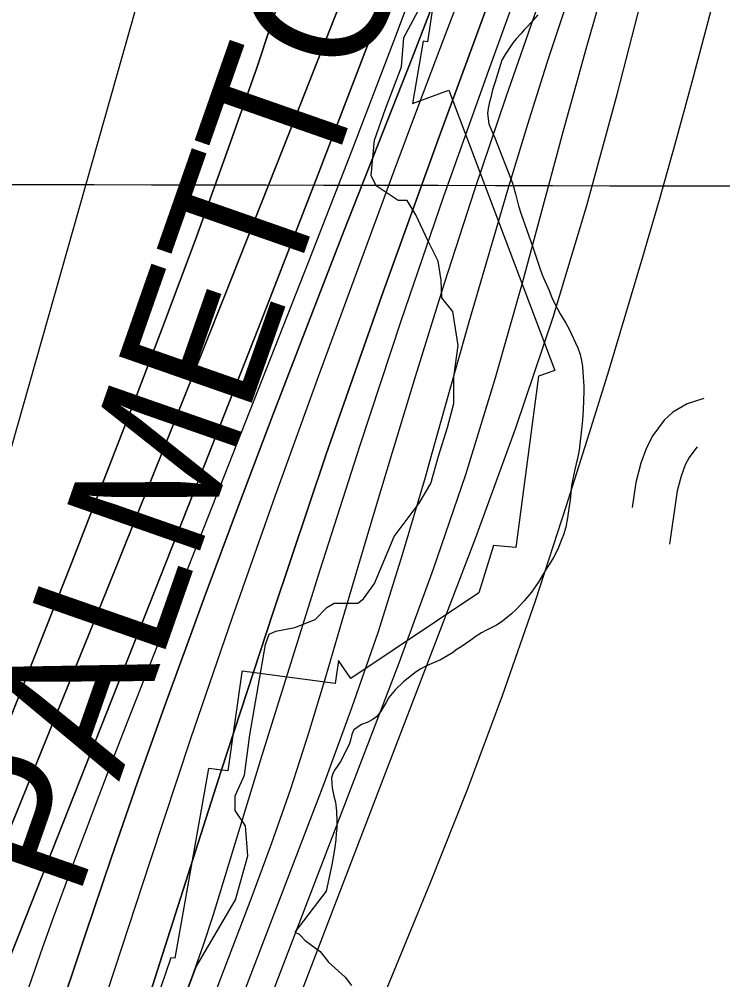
# Model space of a CAD drawing. Extents: x 3172297 to 3210190, y 958463 to 983887.
# Drawn here: x 3200129 to 3200629, y 969357 to 970040 of the extents above; entities that cross this region are included whole.
import ezdxf

# ---------------------------------------------------------------- set-up
doc = ezdxf.new("R2010")
doc.units = 0
for name, color, linetype in [('V-GRID-MAJR', 7, 'Continuous'), ('V-RIVR-EDGE', 7, 'Continuous'), ('V-ROAD-CNTR', 7, 'Continuous'), ('V-RRAP-RVMT', 7, 'Continuous'), ('V-RRAP-RVMT-IDEN', 7, 'Continuous'), ('V-SITE-VEGE', 7, 'Continuous'), ('V-TOPO-DPTH', 7, 'Continuous'), ('V-TOPO-MAJR', 7, 'Continuous'), ('V-TOPO-MINR', 7, 'Continuous'), ('V-TOPO-WATR', 7, 'Continuous')]:
    doc.layers.add(name, color=color, linetype=linetype)

msp = doc.modelspace()

# ---------------------------------------------------------------- linework, layer by layer
at = {"layer": 'V-GRID-MAJR'}
msp.add_spline([(3176557.23, 969982.7930000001), (3181771.021, 969968.005), (3186984.815, 969953.976), (3192198.611, 969940.7050000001), (3197412.4080000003, 969928.193), (3202626.207, 969916.438), (3207840.008, 969905.443), (3207840.009, 969905.443)], degree=3, dxfattribs=at)
at = {"layer": 'V-RIVR-EDGE'}
for points in [[(3200421.5888762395, 969709.5559123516), (3200426.853361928, 969729.1034581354), (3200433.424026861, 969749.517132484), (3200437.8127105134, 969766.458768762), (3200437.8600030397, 969785.5845359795), (3200440.9575550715, 969807.7455150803), (3200437.1056568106, 969832.0970741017), (3200429.3051255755, 969841.6793046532), (3200428.9016191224, 969854.2859987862), (3200426.761556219, 969867.7663452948), (3200419.408599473, 969882.5636193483), (3200410.7602117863, 969900.841530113), (3200404.6994614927, 969910.8541378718), (3200398.1793135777, 969910.870260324), (3200382.556754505, 969921.3411908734), (3200379.097614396, 969928.7392904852), (3200381.333337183, 969953.9451549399), (3200389.2123310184, 969976.0943109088), (3200400.588084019, 970006.0590457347), (3200402.378381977, 970026.9192197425), (3200414.1694645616, 970049.05870224)], [(3200216.619584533, 969262.7778607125), (3200254.691177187, 969365.7026875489), (3200282.628706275, 969413.448316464), (3200291.3996245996, 969444.7235298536), (3200289.7135851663, 969466.0269790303), (3200282.3509549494, 969476.9121643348), (3200282.3767508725, 969487.3444009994), (3200288.933443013, 969502.1072804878), (3200292.9164705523, 969530.786257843), (3200303.942458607, 969595.0915131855), (3200306.568789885, 969602.4745651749), (3200311.35560584, 969604.6361246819), (3200324.837027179, 969607.2108641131), (3200339.195325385, 969612.826189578), (3200347.4756760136, 969621.4992983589), (3200352.6993181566, 969624.5291360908), (3200361.827525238, 969624.5065646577), (3200369.651702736, 969624.4872177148), (3200373.5713152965, 969627.5202799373), (3200381.4223635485, 969638.3678461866), (3200395.4147743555, 969671.8035442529), (3200413.295627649, 969695.6666852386), (3200421.5888762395, 969709.5559123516)]]:
    msp.add_lwpolyline(points, dxfattribs=at)
at = {"layer": 'V-ROAD-CNTR'}
for points in [[(3200615.653102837, 969770.0795016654), (3200614.7701994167, 969769.9385880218), (3200603.730965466, 969766.3897451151), (3200593.560699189, 969760.4315328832), (3200587.2955468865, 969754.672750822), (3200579.390548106, 969743.8124371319), (3200574.894500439, 969734.9771514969), (3200570.765143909, 969724.0563188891), (3200567.168809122, 969710.3952337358), (3200564.6504530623, 969692.5263945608)], [(3200610.8901036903, 969735.6123456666), (3200609.794453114, 969734.6052491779), (3200605.0474518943, 969728.0835628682), (3200602.375499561, 969722.8328485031), (3200599.3788560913, 969714.9076811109), (3200596.629190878, 969704.4627662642), (3200591.272211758, 969666.4526532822)]]:
    msp.add_lwpolyline(points, dxfattribs=at)
at = {"layer": 'V-RRAP-RVMT'}
for p, q in [((3200430.219000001, 970098.2529999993), (3200419.055000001, 970023.9089999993)), ((3200416.045000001, 970024.2399999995), (3200408.5380000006, 969979.9489999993)), ((3200419.055000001, 970023.9089999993), (3200416.045000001, 970024.2399999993)), ((3200408.5380000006, 969979.9489999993), (3200434.299000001, 969989.3969999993)), ((3200434.299000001, 969989.3969999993), (3200509.525000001, 969789.9629999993)), ((3200509.525000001, 969789.9629999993), (3200497.934000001, 969785.8919999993)), ((3200497.934000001, 969785.8919999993), (3200482.003000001, 969664.0789999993)), ((3200466.0500000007, 969665.5189999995), (3200455.6250000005, 969631.7959999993)), ((3200482.003000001, 969664.0789999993), (3200466.0500000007, 969665.5189999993)), ((3200455.6250000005, 969631.7959999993), (3200364.642000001, 969570.8589999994)), ((3200355.765000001, 969583.7709999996), (3200353.4330000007, 969567.4349999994)), ((3200364.642000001, 969570.8589999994), (3200355.7650000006, 969583.7709999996)), ((3200287.181000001, 969575.4739999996), (3200277.061000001, 969505.1149999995)), ((3200287.39150145, 969576.1300850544), (3200287.181000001, 969575.4739999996)), ((3200353.4330000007, 969567.4349999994), (3200287.39150145, 969576.1300850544)), ((3200263.440000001, 969506.8709999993), (3200239.5400000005, 969371.8039999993)), ((3200277.061000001, 969505.1149999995), (3200263.440000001, 969506.8709999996)), ((3200236.6610000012, 969372.0969999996), (3200207.795000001, 969287.2309999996)), ((3200239.5400000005, 969371.8039999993), (3200236.6610000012, 969372.0969999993))]:
    msp.add_line(p, q, dxfattribs=at)
at = {"layer": 'V-SITE-VEGE'}
for p, q in [((3200497.495, 970043.066), (3200492.598, 970037.454)), ((3200490.241, 970034.786), (3200487.882, 970032.484)), ((3200492.598, 970037.454), (3200490.241, 970034.786)), ((3200482.17, 970025.953), (3200479.995, 970023.284)), ((3200485.434, 970029.449), (3200482.17, 970025.953)), ((3200487.882, 970032.484), (3200485.434, 970029.449)), ((3200479.995, 970023.284), (3200474.2970000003, 970014.834)), ((3200474.2970000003, 970014.834), (3200471.95, 970010.888)), ((3200471.95, 970010.888), (3200467.125, 969995.495)), ((3200467.125, 969995.495), (3200465.432, 969989.633)), ((3200465.432, 969989.633), (3200464.1, 969984.139)), ((3200462.8510000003, 969979.926), (3200462.144, 969976.5409999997)), ((3200464.1, 969984.139), (3200462.8510000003, 969979.926)), ((3200462.144, 969976.5409999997), (3200461.805, 969972.971)), ((3200461.805, 969972.971), (3200462.681, 969965.574)), ((3200462.681, 969965.574), (3200464.264, 969961.561)), ((3200464.264, 969961.561), (3200466.9590000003, 969955.4539999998)), ((3200466.9590000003, 969955.4539999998), (3200479.4560000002, 969923.36)), ((3200479.4560000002, 969923.36), (3200481.691, 969915.6189999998)), ((3200481.691, 969915.6189999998), (3200483.853, 969907.2259999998)), ((3200483.853, 969907.2259999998), (3200485.723, 969901.297)), ((3200485.723, 969901.297), (3200493.841, 969878.595)), ((3200493.841, 969878.595), (3200498.795, 969863.55)), ((3200498.795, 969863.55), (3200500.755, 969857.9879999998)), ((3200500.755, 969857.9879999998), (3200505.497, 969846.962)), ((3200505.497, 969846.962), (3200507.45, 969841.948)), ((3200507.45, 969841.948), (3200509.4020000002, 969837.848)), ((3200509.4020000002, 969837.848), (3200513.387, 969830.291)), ((3200513.387, 969830.291), (3200517.367, 969823.645)), ((3200517.367, 969823.645), (3200519.497, 969819.823)), ((3200519.497, 969819.823), (3200525.903, 969806.157)), ((3200525.903, 969806.157), (3200527.674, 969801.3259999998)), ((3200527.674, 969801.3259999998), (3200528.526, 969797.2199999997)), ((3200528.526, 969797.2199999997), (3200529.198, 969792.837)), ((3200529.198, 969792.837), (3200529.593, 969788.8169999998)), ((3200529.593, 969788.8169999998), (3200530.214, 969778.9500000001)), ((3200530.3310000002, 969775.386), (3200529.876, 969762.127)), ((3200530.214, 969778.9500000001), (3200530.3310000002, 969775.386)), ((3200529.876, 969762.127), (3200529.29, 969754.902)), ((3200529.29, 969754.902), (3200528.8680000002, 969750.1460000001)), ((3200528.8680000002, 969750.1460000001), (3200526.8880000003, 969733.2219999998)), ((3200526.8880000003, 969733.2219999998), (3200525.917, 969728.552)), ((3200525.917, 969728.552), (3200523.521, 969718.5699999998)), ((3200523.521, 969718.5699999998), (3200521.4930000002, 969708.228)), ((3200521.4930000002, 969708.228), (3200520.472, 969697.8)), ((3200519.691, 969691.944), (3200518.645, 969685.172)), ((3200520.472, 969697.8), (3200519.691, 969691.944)), ((3200518.645, 969685.172), (3200517.414, 969678.491)), ((3200517.414, 969678.491), (3200515.806, 969673.086)), ((3200515.806, 969673.086), (3200514.731, 969670.154)), ((3200514.731, 969670.154), (3200511.6750000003, 969663.0019999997)), ((3200508.612, 969656.944), (3200506.174, 969652.723)), ((3200511.6750000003, 969663.0019999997), (3200508.612, 969656.944)), ((3200506.174, 969652.723), (3200503.823, 969649.1410000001)), ((3200503.823, 969649.1410000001), (3200498.3140000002, 969639.9599999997)), ((3200498.3140000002, 969639.9599999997), (3200495.693, 969636.011)), ((3200492.975, 969632.335), (3200490.44, 969629.118)), ((3200495.693, 969636.011), (3200492.975, 969632.335)), ((3200487.9020000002, 969626.1749999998), (3200482.461, 969620.193)), ((3200490.44, 969629.118), (3200487.9020000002, 969626.1749999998)), ((3200478.737, 969616.7849999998), (3200474.738, 969613.555)), ((3200482.461, 969620.193), (3200478.737, 969616.7849999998)), ((3200471.375, 969611.063), (3200468.1, 969608.937)), ((3200474.738, 969613.555), (3200471.375, 969611.063)), ((3200457.536, 969603.377), (3200452.988, 969600.417)), ((3200461.088, 969605.3199999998), (3200457.536, 969603.3769999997)), ((3200468.1, 969608.937), (3200461.088, 969605.3199999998)), ((3200446.168, 969595.615), (3200443.076, 969593.399)), ((3200449.99, 969598.111), (3200446.168, 969595.6150000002)), ((3200452.988, 969600.417), (3200449.99, 969598.111)), ((3200436.798, 969589.147), (3200428.3340000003, 969584.06)), ((3200440.253, 969591.6409999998), (3200436.798, 969589.147)), ((3200443.076, 969593.399), (3200440.253, 969591.6409999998)), ((3200428.3340000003, 969584.06), (3200421.772, 969581.3609999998)), ((3200411.028, 969575.524), (3200404.395, 969570.3570000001)), ((3200414.395, 969577.7440000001), (3200411.028, 969575.524)), ((3200418.037, 969579.689), (3200414.395, 969577.7440000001)), ((3200421.772, 969581.361), (3200418.037, 969579.689)), ((3200402.032, 969568.421), (3200396.309, 969563.1680000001)), ((3200404.395, 969570.3570000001), (3200402.032, 969568.421)), ((3200396.309, 969563.1680000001), (3200391.687, 969557.469)), ((3200391.687, 969557.469), (3200389.7970000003, 969553.8909999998)), ((3200389.7970000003, 969553.8909999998), (3200385.6410000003, 969547.095)), ((3200379.8310000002, 969541.3859999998), (3200376.188, 969539.6219999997)), ((3200382.8340000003, 969543.5089999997), (3200379.8310000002, 969541.3859999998)), ((3200385.6410000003, 969547.095), (3200382.8340000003, 969543.5089999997)), ((3200366.63, 969534.343), (3200365.282, 969531.0430000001)), ((3200372.178, 969538.1309999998), (3200366.63, 969534.3429999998)), ((3200376.188, 969539.622), (3200372.178, 969538.131)), ((3200364.664, 969527.93), (3200363.593, 969524.5409999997)), ((3200365.282, 969531.0430000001), (3200364.664, 969527.93)), ((3200363.593, 969524.5409999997), (3200360.8910000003, 969518.671)), ((3200360.8910000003, 969518.671), (3200357.1950000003, 969511.7880000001)), ((3200355.478, 969508.941), (3200353.306, 969505.998)), ((3200357.1950000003, 969511.7880000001), (3200355.478, 969508.941)), ((3200351.864, 969503.34), (3200350.883, 969499.9500000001)), ((3200350.883, 969499.9500000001), (3200351, 969496.387)), ((3200353.306, 969505.998), (3200351.864, 969503.34)), ((3200351, 969496.387), (3200351.389, 969493.1899999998)), ((3200351.389, 969493.1899999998), (3200352.619, 969487.0750000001)), ((3200352.619, 969487.0750000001), (3200353.656, 969482.968)), ((3200353.656, 969482.968), (3200354.434, 969476.3919999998)), ((3200354.434, 969476.3919999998), (3200354.67, 969469.265)), ((3200354.67, 969469.265), (3200354.614, 969464.145)), ((3200354.272, 969460.85), (3200353.9420000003, 969456.0970000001)), ((3200354.614, 969464.145), (3200354.272, 969460.85)), ((3200353.9420000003, 969456.0970000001), (3200353.338, 969450.79)), ((3200352.642, 969446.307), (3200351.147, 969438.252)), ((3200353.338, 969450.79), (3200352.642, 969446.307)), ((3200351.147, 969438.252), (3200347.125, 969419.6359999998)), ((3200347.125, 969419.6359999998), (3200324.789, 969390.497)), ((3200324.789, 969390.497), (3200327.787, 969388.957)), ((3200327.787, 969388.957), (3200332.258, 969384.386)), ((3200332.258, 969384.386), (3200342.721, 969376.73)), ((3200342.721, 969376.7299999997), (3200348.665, 969369.128)), ((3200348.665, 969369.128), (3200360.603, 969358.444)), ((3200360.603, 969358.444), (3200365.055, 969352.365))]:
    msp.add_line(p, q, dxfattribs=at)
at = {"layer": 'V-TOPO-DPTH'}
for points in [[(3199746.555267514, 968497.2464195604), (3199778.891218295, 968582.8673863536), (3199810.563007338, 968668.7436177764), (3199837.894971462, 968744.2051335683), (3199855.481636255, 968792.5129625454), (3199873.173813, 968840.7819214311), (3199891.0242576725, 968888.9925751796), (3199908.980214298, 968937.1643588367), (3199927.256613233, 968985.2119349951), (3199945.854678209, 969033.1328020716), (3199964.935242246, 969080.8636055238), (3199984.337472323, 969128.4676998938), (3200040.2081836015, 969263.5942781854), (3200051.3697831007, 969290.6504769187), (3200062.5025290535, 969317.7185158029), (3200073.591994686, 969344.8043149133), (3200084.6526067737, 969371.9019541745), (3200148.0426388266, 969527.5580394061), (3200190.589119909, 969632.5676666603), (3200232.885599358, 969737.6773779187), (3200274.807076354, 969842.9372151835), (3200316.478551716, 969948.2971364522), (3200474.760270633, 970350.5834038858)], [(3200474.760270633, 970350.5834038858), (3200316.478551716, 969948.2971364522), (3200274.807076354, 969842.9372151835), (3200232.885599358, 969737.6773779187), (3200190.589119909, 969632.5676666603), (3200148.0426388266, 969527.5580394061), (3200084.6526067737, 969371.9019541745), (3200073.591994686, 969344.8043149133), (3200062.5025290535, 969317.7185158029), (3200051.3697831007, 969290.6504769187), (3200040.2081836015, 969263.5942781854), (3199984.337472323, 969128.4676998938), (3199964.935242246, 969080.8636055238), (3199945.854678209, 969033.1328020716), (3199927.256613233, 968985.2119349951), (3199908.980214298, 968937.1643588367), (3199891.0242576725, 968888.9925751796), (3199873.173813, 968840.7819214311), (3199855.481636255, 968792.5129625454), (3199837.894971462, 968744.2051335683), (3199810.563007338, 968668.7436177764), (3199778.891218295, 968582.8673863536), (3199746.555267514, 968497.2464195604)], [(3200545.9855209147, 970279.0819053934), (3200426.5861195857, 969954.252165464), (3200386.358781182, 969842.5727137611), (3200347.1058141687, 969730.5589186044), (3200309.31440424, 969618.0436082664), (3200272.497365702, 969505.193954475), (3200201.918966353, 969283.9874238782), (3200201.125272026, 969281.4892108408), (3200200.3356833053, 969278.989706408), (3200199.5522529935, 969276.488264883), (3200198.7729282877, 969273.9855319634), (3200197.972762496, 969271.4900990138), (3200197.1407304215, 969269.0056812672), (3200196.2608989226, 969266.5377863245), (3200195.349201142, 969264.080906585), (3200192.70288247, 969257.1552117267), (3200191.478289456, 969254.0300746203), (3200191.0593472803, 969252.9926045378), (3200031.2043775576, 968860.880219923), (3199979.484215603, 968733.4010179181), (3199928.0506450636, 968605.8068505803), (3199877.0469616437, 968478.0402352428)], [(3200545.9855209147, 970279.0819053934), (3200426.5861195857, 969954.252165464), (3200386.358781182, 969842.5727137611), (3200347.1058141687, 969730.5589186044), (3200309.31440424, 969618.0436082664), (3200272.497365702, 969505.193954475), (3200201.918966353, 969283.9874238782), (3200201.125272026, 969281.4892108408), (3200200.3356833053, 969278.989706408), (3200199.5522529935, 969276.488264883), (3200198.7729282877, 969273.9855319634), (3200197.972762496, 969271.4900990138), (3200197.1407304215, 969269.0056812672), (3200196.2608989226, 969266.5377863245), (3200195.349201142, 969264.080906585), (3200192.70288247, 969257.1552117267), (3200191.478289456, 969254.0300746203), (3200191.0593472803, 969252.9926045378), (3200031.2043775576, 968860.880219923), (3199979.484215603, 968733.4010179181), (3199928.0506450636, 968605.8068505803), (3199877.0469616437, 968478.0402352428)], [(3200102.117743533, 969321.9386382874), (3200260.3834377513, 969722.0824889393), (3200301.0873495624, 969825.77855718), (3200341.4324543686, 969929.6129725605), (3200381.2393486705, 970033.6549086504), (3200420.6874359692, 970137.8351918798)], [(3200420.6874359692, 970137.8351918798), (3200381.2393486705, 970033.6549086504), (3200341.4324543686, 969929.6129725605), (3200301.0873495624, 969825.77855718), (3200260.3834377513, 969722.0824889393), (3200102.117743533, 969321.9386382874)], [(3199630.784714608, 968313.8283394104), (3200029.526458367, 969318.224265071), (3200034.9373900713, 969331.0688261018), (3200040.3233220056, 969343.9238899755), (3200045.692587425, 969356.7859557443), (3200079.084338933, 969436.9952286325), (3200100.947720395, 969490.0433537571), (3200122.5587851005, 969543.1930289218), (3200143.7913746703, 969596.4950291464), (3200164.7716474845, 969649.8985794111), (3200209.8875809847, 969765.9481224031), (3200232.6486510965, 969825.5019744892), (3200254.953209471, 969885.2233535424), (3200276.57300024, 969945.196023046), (3200297.736279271, 970005.3362195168), (3200317.7023645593, 970065.8535381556)], [(3200317.7023645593, 970065.8535381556), (3200297.736279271, 970005.3362195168), (3200276.57300024, 969945.196023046), (3200254.953209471, 969885.2233535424), (3200232.6486510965, 969825.5019744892), (3200209.8875809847, 969765.9481224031), (3200164.7716474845, 969649.8985794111), (3200143.7913746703, 969596.4950291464), (3200122.5587851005, 969543.1930289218), (3200100.947720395, 969490.0433537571), (3200079.084338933, 969436.9952286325), (3200045.692587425, 969356.7859557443), (3200040.3233220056, 969343.9238899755), (3200034.9373900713, 969331.0688261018), (3200029.526458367, 969318.224265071), (3199630.784714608, 968313.8283394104)], [(3200428.521948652, 970065.2634220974), (3200407.8652043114, 970011.8644331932), (3200359.7568267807, 969889.1393507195), (3200334.4857702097, 969824.1142872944), (3200309.468586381, 969758.9925459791), (3200284.832211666, 969693.7257878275), (3200260.449709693, 969628.3623517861), (3200251.751107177, 969604.8339381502), (3200232.171380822, 969551.0697691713), (3200212.942317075, 969497.1823931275), (3200194.23924724, 969443.1102064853), (3200175.8868400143, 969388.9148127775), (3200153.6936698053, 969322.311056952)], [(3200153.6936698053, 969322.311056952), (3200175.8868400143, 969388.9148127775), (3200194.23924724, 969443.1102064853), (3200212.942317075, 969497.1823931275), (3200232.171380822, 969551.0697691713), (3200251.751107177, 969604.8339381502), (3200260.449709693, 969628.3623517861), (3200284.832211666, 969693.7257878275), (3200309.468586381, 969758.9925459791), (3200334.4857702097, 969824.1142872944), (3200359.7568267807, 969889.1393507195), (3200407.8652043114, 970011.8644331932), (3200428.521948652, 970065.2634220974)], [(3200241.04918028, 969276.3102502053), (3200293.766333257, 969414.1004201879), (3200308.1637128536, 969453.1906078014), (3200321.9025212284, 969492.5017526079), (3200334.653472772, 969532.1443332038), (3200346.745853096, 969572.0078709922), (3200358.421968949, 969612.0141012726), (3200370.202588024, 969651.9893117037), (3200382.1399619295, 969691.9179923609), (3200394.181839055, 969731.8156531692), (3200410.5407614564, 969785.6348186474), (3200431.313025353, 969852.2628053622), (3200452.7150534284, 969918.6829017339), (3200475.0617277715, 969984.7911625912), (3200498.0381662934, 970050.6915331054)]]:
    msp.add_lwpolyline(points, dxfattribs=at)
at = {"layer": 'V-TOPO-MAJR'}
for points in [[(3199495.1125173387, 968077.1834327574), (3200010.200703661, 969342.3638477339), (3200010.44497618, 969342.931212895), (3200011.4981809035, 969345.4104358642), (3200013.0169511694, 969349.1537342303), (3200013.820021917, 969351.2641727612), (3200014.441489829, 969352.9558451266), (3200015.6221786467, 969356.3607745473), (3200016.1813995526, 969358.0740316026), (3200309.3309271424, 970392.1612628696)], [(3199738.362608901, 967819.6978888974), (3200067.7391037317, 968620.880046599), (3200096.6543867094, 968700.3829316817), (3200125.120058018, 968780.0479044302), (3200153.2859882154, 968859.8209356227), (3200267.3561206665, 969185.8268219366), (3200268.9708535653, 969190.3688398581), (3200270.630812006, 969194.8945251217), (3200272.3489009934, 969199.3981716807), (3200274.138014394, 969203.8740777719), (3200275.167199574, 969206.3908944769), (3200276.58250281, 969209.8849163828), (3200277.982335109, 969213.3850663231), (3200279.3589610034, 969216.894408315), (3200280.7201159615, 969220.4098783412), (3200453.590537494, 969671.3121213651), (3200481.9573633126, 969749.3113291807), (3200508.502873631, 969827.8909320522), (3200532.3164107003, 969907.3411275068), (3200554.3086322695, 969987.3717180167), (3200589.0354312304, 970122.8728007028)]]:
    msp.add_lwpolyline(points, dxfattribs=at)
at = {"layer": 'V-TOPO-MINR'}
for points in [[(3199746.555267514, 968497.2464195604), (3199778.891218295, 968582.8673863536), (3199810.563007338, 968668.7436177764), (3199837.894971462, 968744.2051335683), (3199855.481636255, 968792.5129625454), (3199873.173813, 968840.7819214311), (3199891.0242576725, 968888.9925751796), (3199908.980214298, 968937.1643588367), (3199927.256613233, 968985.2119349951), (3199945.854678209, 969033.1328020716), (3199964.935242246, 969080.8636055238), (3199984.337472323, 969128.4676998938), (3200040.2081836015, 969263.5942781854), (3200051.3697831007, 969290.6504769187), (3200062.5025290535, 969317.7185158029), (3200073.591994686, 969344.8043149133), (3200084.6526067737, 969371.9019541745), (3200148.0426388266, 969527.5580394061), (3200190.589119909, 969632.5676666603), (3200232.885599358, 969737.6773779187), (3200274.807076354, 969842.9372151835), (3200316.478551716, 969948.2971364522), (3200474.760270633, 970350.5834038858)], [(3200243.5828366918, 969336.5113792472), (3200251.738226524, 969358.5712186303), (3200259.5661234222, 969380.7426343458), (3200266.9027809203, 969403.0814145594), (3200273.9119454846, 969425.5317711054), (3200280.711601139, 969448.0547688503), (3200287.559772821, 969470.5629196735), (3200294.4807185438, 969493.0488001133), (3200301.450180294, 969515.5198336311), (3200342.8649189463, 969648.2904259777), (3200371.1755875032, 969736.9343520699), (3200400.2825172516, 969825.310034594), (3200430.5838387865, 969913.2833517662), (3200461.681421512, 970000.9884253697), (3200570.309061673, 970300.8881636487)], [(3200102.117743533, 969321.9386382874), (3200260.3834377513, 969722.0824889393), (3200301.0873495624, 969825.77855718), (3200341.4324543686, 969929.6129725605), (3200381.2393486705, 970033.6549086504), (3200420.6874359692, 970137.8351918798)], [(3200130.459017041, 969335.9410687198), (3200138.005954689, 969357.8600907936), (3200145.674709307, 969379.7358357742), (3200153.526189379, 969401.5466651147), (3200161.499486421, 969423.3142173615), (3200165.3730269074, 969433.753788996), (3200175.4511083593, 969460.679396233), (3200185.6313642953, 969487.5659827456), (3200195.964881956, 969514.394038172), (3200206.400574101, 969541.1830728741), (3200334.4384252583, 969867.1111453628), (3200364.9915468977, 969945.6724864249), (3200395.1862169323, 970024.3699571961), (3200424.8432095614, 970103.2716225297)], [(3199768.6928499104, 967828.1871660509), (3200231.175765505, 968954.844861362), (3200306.2835118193, 969144.1284259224), (3200315.570229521, 969167.412932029), (3200324.911447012, 969190.6754420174), (3200334.334414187, 969213.9049578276), (3200343.811881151, 969237.1124775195), (3200421.2123108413, 969425.6952048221), (3200447.439226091, 969492.0178735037), (3200472.513586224, 969558.7566929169), (3200495.859113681, 969626.1197384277), (3200518.052086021, 969693.8989346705), (3200535.4311395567, 969749.3853307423), (3200547.918599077, 969789.7789472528), (3200560.2057656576, 969830.2325890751), (3200572.1924928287, 969870.7762688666), (3200583.9789270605, 969911.3799739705), (3200595.4313351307, 969952.0783435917), (3200606.6387394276, 969992.8428871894), (3200617.478638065, 970033.7066917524), (3200628.073532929, 970074.6366702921)], [(3200186.7429671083, 969332.9818866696), (3200222.13029831, 969441.4912145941), (3200250.932658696, 969528.1427347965), (3200280.385623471, 969614.5684200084), (3200310.814494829, 969700.6553527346), (3200341.8939705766, 969786.5164504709), (3200395.479379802, 969931.9765775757), (3200412.956620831, 969978.9860815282), (3200430.6205536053, 970025.9246924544), (3200448.5645239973, 970072.756963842)], [(3199630.784714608, 968313.8283394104), (3200029.526458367, 969318.224265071), (3200034.9373900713, 969331.0688261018), (3200040.3233220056, 969343.9238899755), (3200045.692587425, 969356.7859557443), (3200079.084338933, 969436.9952286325), (3200100.947720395, 969490.0433537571), (3200122.5587851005, 969543.1930289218), (3200143.7913746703, 969596.4950291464), (3200164.7716474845, 969649.8985794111), (3200209.8875809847, 969765.9481224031), (3200232.6486510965, 969825.5019744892), (3200254.953209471, 969885.2233535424), (3200276.57300024, 969945.196023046), (3200297.736279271, 970005.3362195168), (3200317.7023645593, 970065.8535381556)], [(3200153.6936698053, 969322.311056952), (3200175.8868400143, 969388.9148127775), (3200194.23924724, 969443.1102064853), (3200212.942317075, 969497.1823931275), (3200232.171380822, 969551.0697691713), (3200251.751107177, 969604.8339381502), (3200260.449709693, 969628.3623517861), (3200284.832211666, 969693.7257878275), (3200309.468586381, 969758.9925459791), (3200334.4857702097, 969824.1142872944), (3200359.7568267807, 969889.1393507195), (3200407.8652043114, 970011.8644331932), (3200428.521948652, 970065.2634220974)], [(3200265.1180870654, 969285.836136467), (3200345.6414669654, 969496.1505762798), (3200365.4147262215, 969550.0508549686), (3200384.167569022, 969604.2879817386), (3200401.3897871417, 969659.0303806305), (3200417.591588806, 969714.1096276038), (3200422.171414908, 969730.5275756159), (3200435.4270229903, 969777.6192076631), (3200448.8298641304, 969824.668523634), (3200462.453554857, 969871.6543654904), (3200476.22447864, 969918.5978912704), (3200490.4595288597, 969965.3952019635), (3200505.165921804, 970012.0399589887), (3200520.579328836, 970058.4558855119)], [(3200241.04918028, 969276.3102502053), (3200293.766333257, 969414.1004201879), (3200308.1637128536, 969453.1906078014), (3200321.9025212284, 969492.5017526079), (3200334.653472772, 969532.1443332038), (3200346.745853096, 969572.0078709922), (3200358.421968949, 969612.0141012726), (3200370.202588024, 969651.9893117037), (3200382.1399619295, 969691.9179923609), (3200394.181839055, 969731.8156531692), (3200410.5407614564, 969785.6348186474), (3200431.313025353, 969852.2628053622), (3200452.7150534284, 969918.6829017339), (3200475.0617277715, 969984.7911625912), (3200498.0381662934, 970050.6915331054)], [(3200288.1320283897, 969292.7383701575), (3200398.968426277, 969582.0303357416), (3200423.368372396, 969648.8239841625), (3200446.3594679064, 969716.0748108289), (3200467.2372875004, 969784.0114048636), (3200486.7062564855, 969852.4051771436), (3200507.9438861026, 969931.7003969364), (3200515.8154664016, 969960.7678717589), (3200523.794314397, 969989.8055519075), (3200531.9340639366, 970018.7985400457), (3200540.181081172, 970047.7617335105)]]:
    msp.add_lwpolyline(points, dxfattribs=at)
at = {"layer": 'V-TOPO-WATR'}
msp.add_lwpolyline([(3199877.0469616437, 968478.0402352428), (3199928.0506450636, 968605.8068505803), (3199979.484215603, 968733.4010179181), (3200031.2043775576, 968860.880219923), (3200191.0593472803, 969252.9926045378), (3200191.478289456, 969254.0300746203), (3200192.70288247, 969257.1552117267), (3200195.349201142, 969264.080906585), (3200196.2608989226, 969266.5377863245), (3200197.1407304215, 969269.0056812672), (3200197.972762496, 969271.4900990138), (3200198.7729282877, 969273.9855319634), (3200199.5522529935, 969276.488264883), (3200200.3356833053, 969278.989706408), (3200201.125272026, 969281.4892108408), (3200201.918966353, 969283.9874238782), (3200272.497365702, 969505.193954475), (3200309.31440424, 969618.0436082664), (3200347.1058141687, 969730.5589186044), (3200386.358781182, 969842.5727137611), (3200426.5861195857, 969954.252165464), (3200545.9855209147, 970279.0819053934)], dxfattribs=at)

# ---------------------------------------------------------------- texts
at = {"layer": 'V-RRAP-RVMT-IDEN'}
msp.add_text('PALMETTO', height=99.99980199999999, rotation=70.72743340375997, dxfattribs=at).set_placement((3200170.3863726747, 969412.9986525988))

doc.saveas('drawing.dxf')
